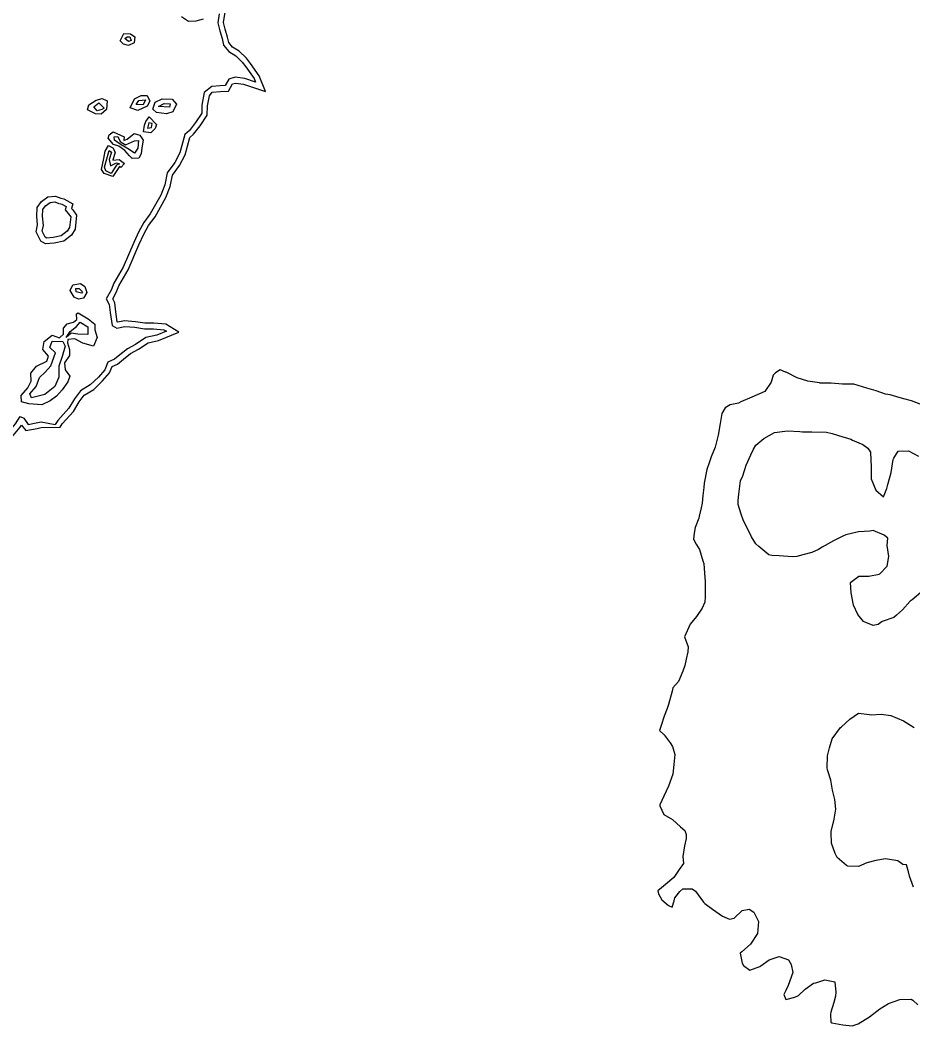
# Model space of a CAD drawing. Extents: x 2160437 to 2172832, y 205694 to 212444.
# Drawn here: x 2165967 to 2166438, y 208346 to 208877 of the extents above; entities that cross this region are included whole.
import ezdxf

# ---------------------------------------------------------------- set-up
doc = ezdxf.new("R2010")
doc.units = 0
doc.layers.add('RD_EX_H2O', color=7, linetype='Continuous')
doc.layers.add('RD_EX_VEG_ShrubLine', color=7, linetype='Continuous')

msp = doc.modelspace()

# ---------------------------------------------------------------- linework, layer by layer
at = {"layer": 'RD_EX_H2O'}
for points in [[(2166071.69, 208880.7), (2166070.99, 208875.94), (2166072.09, 208871.78), (2166073.29, 208867.64), (2166074.06, 208864.22), (2166076.81, 208860.85), (2166080.49, 208858.56), (2166083.9, 208855.25), (2166085.78, 208852.7), (2166090.15, 208846.52), (2166090.94, 208844.61), (2166085.36, 208846.49), (2166080.23, 208847.18), (2166076.76, 208846.22), (2166074.93, 208842.81), (2166072.34, 208842.74), (2166067.81, 208842.41), (2166063.89, 208839.1), (2166062.61, 208832.4), (2166062.51, 208828.18), (2166059.31, 208823.26), (2166056.02, 208819.16), (2166053.64, 208816.95), (2166050.92, 208807.3), (2166048.28, 208802.18), (2166044.31, 208796.76), (2166043.07, 208790.35), (2166040.88, 208784.94), (2166035.35, 208775.15), (2166031.96, 208770.49), (2166029.33, 208765.78), (2166026.61, 208760.01), (2166021, 208746.89), (2166016.06, 208738.45), (2166014.7, 208734.77), (2166012.14, 208730.21), (2166013.72, 208727.13), (2166014.26, 208722.92), (2166015.21, 208716.09), (2166017.78, 208714.73), (2166022, 208715.62), (2166027.22, 208715.16), (2166032.24, 208714.28), (2166037.08, 208714.36), (2166042.6, 208713.88), (2166043.87, 208713.1), (2166038.86, 208711.06), (2166033.06, 208709.77), (2166027.65, 208706.17), (2166023.36, 208703.77), (2166019.29, 208700.68), (2166016.55, 208698.34), (2166012.98, 208696.8), (2166011.3, 208692.74), (2166007.99, 208688.92), (2166003.73, 208684.8), (2165998.5, 208681.66), (2165995.36, 208677.43), (2165992.42, 208672.44), (2165986.5, 208666.04), (2165985.25, 208663.91)], [(2166051.9, 208879.31), (2166055.59, 208876.75), (2166059.53, 208877.04), (2166063.55, 208878.09)], [(2165948.65, 208637.47), (2165951.08, 208641.01), (2165951.16, 208645.72), (2165948.98, 208651.27), (2165948.71, 208655.48), (2165950.3, 208659.27), (2165952.52, 208661.81), (2165956.5, 208659.3), (2165960.78, 208660.01), (2165964.31, 208664.25), (2165966.69, 208668.05), (2165968.56, 208667.14), (2165970.9, 208663.93), (2165975.06, 208664.76), (2165977.81, 208665.26), (2165985.25, 208663.91)]]:
    msp.add_lwpolyline(points, dxfattribs=at)
for points in [[(2166019.51, 208866.42), (2166021.42, 208870.25), (2166024.95, 208870.22), (2166027.27, 208868.57), (2166026.88, 208865.44), (2166023.85, 208863.92), (2166021.3, 208864.65)], [(2166030.51, 208837.61), (2166033.65, 208837.64), (2166035.09, 208834.59), (2166033.68, 208831.86), (2166028.87, 208829.58), (2166024.76, 208831.13), (2166026.97, 208835.9)], [(2166012.63, 208834.85), (2166012.35, 208830.23), (2166009.46, 208827.69), (2166006.39, 208827.81), (2166002.18, 208830.07), (2166002.91, 208832.62), (2166006.73, 208835.11), (2166009.98, 208835.92)], [(2166037.94, 208833.97), (2166041.73, 208835.86), (2166046.85, 208835.6), (2166049.3, 208833.05), (2166047.33, 208828.95), (2166043.87, 208827.93), (2166038.74, 208828.68), (2166036.71, 208830.31)], [(2166034.72, 208826.28), (2166038.66, 208822.23), (2166037.98, 208820.19), (2166035.6, 208817.84), (2166031.85, 208818.45), (2166032.29, 208821.97), (2166032.98, 208823.89)], [(2166015.82, 208818.34), (2166021.61, 208815.73), (2166021.42, 208813.83), (2166023.11, 208814.51), (2166026.91, 208817.49), (2166029.84, 208816.65), (2166031.69, 208813.95), (2166030.89, 208809.92), (2166030.53, 208806.84), (2166029.33, 208804.44), (2166025.73, 208804.32), (2166024.4, 208805.64), (2166022, 208808.46), (2166018.69, 208810.85), (2166015.99, 208811.77), (2166013.16, 208815.09), (2166013.73, 208816.76)], [(2166013.29, 208811.12), (2166015.64, 208809.95), (2166016.84, 208807.66), (2166015.66, 208803.45), (2166019.03, 208803.73), (2166021.69, 208801.75), (2166019.79, 208799.55), (2166019.08, 208800.1), (2166017.43, 208797.37), (2166015.65, 208794.74), (2166011.12, 208796.42), (2166009.61, 208798.54), (2166010.82, 208804.31), (2166011.52, 208808.26)], [(2165988.13, 208783.41), (2165989.76, 208783.03), (2165994.43, 208780.33), (2165993.79, 208777.97), (2165994.46, 208777.19), (2165996.47, 208774.31), (2165995.68, 208766.97), (2165993.85, 208763.83), (2165989.66, 208760.67), (2165984.59, 208759.53), (2165980.01, 208759.25), (2165977.53, 208760.67), (2165975.14, 208765.65), (2165975.91, 208769.21), (2165975.55, 208773.88), (2165975.75, 208778.47), (2165977.98, 208781.55), (2165981.36, 208783.99), (2165985.31, 208784.5)], [(2165995.25, 208731.06), (2165993.05, 208734.57), (2165994.5, 208737.52), (2165998.51, 208738.3), (2166000.83, 208736.65), (2166001.87, 208733.48), (2166000.05, 208730.52), (2165997.52, 208729.97)], [(2165997.28, 208722.75), (2166002.57, 208719.71), (2166006.07, 208716.81), (2166006.05, 208713.82), (2166007.36, 208709.8), (2166005.34, 208705.18), (2165999.83, 208706.82), (2165995.5, 208709.08), (2165991.84, 208708.68), (2165991.76, 208706.91), (2165992.69, 208703.5), (2165992.79, 208700.26), (2165990.08, 208696.5), (2165990.42, 208692.74), (2165992.89, 208689.41), (2165991.86, 208686.45), (2165988.87, 208682.08), (2165985.82, 208678.77), (2165982.46, 208676.38), (2165978.13, 208674.25), (2165971.25, 208674.7), (2165967.33, 208675.75), (2165967.21, 208679.22), (2165970.71, 208683.24), (2165972.42, 208686.79), (2165972.4, 208691), (2165975.27, 208694.7), (2165980.8, 208697.38), (2165981.67, 208699.99), (2165978.62, 208703.47), (2165979.28, 208707.61), (2165983.56, 208710.97), (2165987.39, 208709.61), (2165989.54, 208711.58), (2165989.58, 208714.75), (2165991.52, 208717.05), (2165994.88, 208717.83), (2165996.61, 208719.27), (2165996.37, 208722.2)]]:
    msp.add_lwpolyline(points, close=True, dxfattribs=at)
at = {"layer": 'RD_EX_VEG_ShrubLine'}
for points in [[(2165962.38, 208657.24), (2165966.75, 208662.49), (2165967.44, 208663.58), (2165969.6, 208660.61), (2165975.62, 208661.81), (2165977.81, 208662.21), (2165987.83, 208662.38), (2165988.92, 208664.23), (2165994.85, 208670.64), (2165997.86, 208675.77), (2166000.55, 208679.4), (2166005.57, 208682.41), (2166010.17, 208686.85), (2166013.89, 208691.15), (2166015.28, 208694.52), (2166018.16, 208695.76), (2166021.17, 208698.34), (2166025, 208701.26), (2166029.21, 208703.6), (2166034.25, 208706.96), (2166039.76, 208708.18), (2166050.47, 208712.55), (2166043.56, 208716.81), (2166037.18, 208717.36), (2166032.47, 208717.29), (2166027.62, 208718.14), (2166021.81, 208718.65), (2166018.22, 208717.89), (2166017.97, 208718.02), (2166017.23, 208723.32), (2166016.63, 208728.03), (2166015.54, 208730.15), (2166017.43, 208733.5), (2166018.78, 208737.16), (2166023.68, 208745.53), (2166029.35, 208758.78), (2166032, 208764.41), (2166034.49, 208768.87), (2166037.88, 208773.52), (2166043.58, 208783.64), (2166045.96, 208789.5), (2166047.13, 208795.53), (2166050.84, 208800.6), (2166053.72, 208806.2), (2166056.3, 208815.32), (2166058.22, 208817.11), (2166061.74, 208821.5), (2166065.49, 208827.26), (2166065.61, 208832.08), (2166066.64, 208837.49), (2166068.03, 208839.42), (2166068.03, 208839.42), (2166072.49, 208839.74), (2166076.75, 208839.85), (2166078.8, 208843.67), (2166080.44, 208844.12), (2166084.67, 208843.55), (2166096.22, 208839.66), (2166092.79, 208847.98), (2166088.21, 208854.45), (2166086.17, 208857.23), (2166082.35, 208860.94), (2166078.82, 208863.14), (2166076.83, 208865.57), (2166076.19, 208868.39), (2166074.98, 208872.58), (2166074.05, 208876.11), (2166074.86, 208881.64)], [(2165987.46, 208780.48), (2165988.65, 208780.21), (2165990.93, 208778.89), (2165990.48, 208777.23), (2165992.08, 208775.35), (2165993.36, 208773.51), (2165992.77, 208767.93), (2165991.56, 208765.86), (2165988.37, 208763.46), (2165984.16, 208762.51), (2165980.72, 208762.3), (2165979.83, 208762.81), (2165978.29, 208766.02), (2165978.93, 208769), (2165978.55, 208773.92), (2165978.71, 208777.44), (2165980.13, 208779.4), (2165982.5, 208781.11), (2165984.94, 208781.42), (2165987.05, 208780.61)], [(2166445, 208673.38), (2166437.28, 208676.26), (2166433.12, 208677.41), (2166431.18, 208677.92), (2166425.97, 208679.43), (2166423.41, 208679.86), (2166418.63, 208681.54), (2166413.62, 208682.95), (2166413.62, 208682.95), (2166406.77, 208685.08), (2166400.78, 208685.13), (2166400.78, 208685.13), (2166394.88, 208685.63), (2166389.04, 208685.73), (2166388.6, 208685.81), (2166382.43, 208686.79), (2166376.92, 208688.43), (2166371.06, 208691.43), (2166370.61, 208691.51), (2166367.82, 208692.77), (2166365.38, 208691.1), (2166364.21, 208689.83), (2166363.08, 208686.25), (2166359.79, 208681.36), (2166359.79, 208681.36), (2166352.91, 208678.34), (2166347.07, 208675.8), (2166345.83, 208675.16), (2166341.45, 208674.25), (2166338.82, 208672.67), (2166337.08, 208669.61), (2166336.16, 208664.37), (2166335.08, 208658.25), (2166335.08, 208658.25), (2166333.63, 208651.81), (2166331.48, 208646.77), (2166330.43, 208643.64), (2166329.15, 208640.01), (2166327.83, 208632.8), (2166327.57, 208630.63), (2166327.11, 208626.39), (2166326.73, 208622.36), (2166326.09, 208619.88), (2166325.19, 208615.48), (2166324.94, 208614.39), (2166323.08, 208609.46), (2166322.47, 208606.49), (2166322.11, 208603.29), (2166323.58, 208600.7), (2166325.27, 208597.78), (2166327.08, 208591.92), (2166327.58, 208590.37), (2166327.98, 208585.39), (2166328.26, 208580.93), (2166328.26, 208579.61), (2166328.34, 208572.85), (2166328.06, 208570.09), (2166326.76, 208566.95), (2166323.66, 208562.46), (2166323.66, 208562.46), (2166320.39, 208558.4), (2166320.39, 208558.4), (2166317.42, 208551.81), (2166319.35, 208546.49), (2166319.07, 208543.74), (2166318.34, 208539.98), (2166317.55, 208536.61), (2166316.54, 208533.58), (2166314.21, 208528.14), (2166314.21, 208528.14), (2166311.26, 208524.79), (2166310.84, 208523.05), (2166308.97, 208515.97), (2166308.17, 208513.92), (2166306.67, 208509.79), (2166305.1, 208504.97), (2166305.1, 208504.97), (2166304.27, 208502.34), (2166306.57, 208499.98), (2166306.57, 208499.98), (2166309.83, 208495.75), (2166311.04, 208493.89), (2166312.24, 208489.62), (2166311.77, 208484.3), (2166311.14, 208479.18), (2166311.14, 208479.18), (2166308.94, 208472.96), (2166306.51, 208467.56), (2166306.51, 208467.56), (2166304.44, 208462.97), (2166304.36, 208462.52), (2166306.51, 208457.95), (2166310.98, 208455.34), (2166310.98, 208455.34), (2166315.21, 208451.39), (2166317.49, 208449.52), (2166318.31, 208447.35), (2166318.2, 208445.24), (2166317.43, 208441.38), (2166316.43, 208435.7), (2166316.82, 208432.04), (2166314.65, 208428.81), (2166311.68, 208424.62), (2166307.27, 208420.96), (2166305.28, 208419.21), (2166303.34, 208417.57), (2166303.69, 208415.96), (2166305.39, 208412.79), (2166308.89, 208409.9), (2166310.89, 208409), (2166311.89, 208412.27), (2166312.36, 208413.86), (2166314.83, 208417.2), (2166316.53, 208418.59), (2166321.39, 208418.69), (2166323.2, 208417.39), (2166327.36, 208411.67), (2166328.12, 208410.97), (2166332.12, 208407.84), (2166332.12, 208407.84), (2166337.46, 208404.24), (2166341.06, 208402.62), (2166343.59, 208403.16), (2166347.79, 208407.16), (2166347.79, 208407.16), (2166351.49, 208407.89), (2166353.95, 208406.42), (2166356.51, 208401.43), (2166356.51, 208401.43), (2166355.83, 208395.12), (2166352.29, 208389.39), (2166352.29, 208389.39), (2166347.64, 208385.48), (2166346.79, 208384.66), (2166347.79, 208379.4), (2166348.47, 208378.25), (2166351.86, 208375.64), (2166351.86, 208375.64), (2166357.08, 208377.62), (2166357.6, 208377.98), (2166362.14, 208381.11), (2166367.31, 208382.99), (2166367.31, 208382.99), (2166372.23, 208381.13), (2166373.76, 208378.64), (2166374.52, 208374.45), (2166372.19, 208367.69), (2166370.88, 208365.03), (2166369.89, 208362.84), (2166370.87, 208360.23), (2166375.63, 208361.45), (2166377.5, 208362.41), (2166381.05, 208365.74), (2166385.53, 208368.77), (2166386.7, 208368.96), (2166391.49, 208370.53), (2166396.68, 208369.51), (2166396.68, 208369.51), (2166397.35, 208364.05), (2166397.04, 208362.02), (2166396.24, 208358.66), (2166394.64, 208353.49), (2166394.39, 208352.4), (2166394.6, 208348.34), (2166395.11, 208347.87), (2166401.03, 208346.89), (2166405.81, 208346.29), (2166409.1, 208347.46), (2166415.04, 208351.03), (2166420.45, 208355.32), (2166425.09, 208358.16), (2166425.09, 208358.16), (2166431.09, 208360.26), (2166431.09, 208360.26), (2166437.02, 208360.35), (2166437.87, 208359.85), (2166440.52, 208357.46)], [(2166442.11, 208575.19), (2166437.6, 208571.33), (2166436.56, 208570.6), (2166436.56, 208570.6), (2166432.53, 208565.93), (2166429.35, 208563.15), (2166427.84, 208561.92), (2166421.69, 208559.75), (2166419.55, 208558.2), (2166417.02, 208557.65), (2166412.18, 208559.71), (2166411.88, 208559.85), (2166408.89, 208563.6), (2166406.53, 208568.51), (2166405.39, 208575.03), (2166405.07, 208580.46), (2166405.11, 208580.56), (2166409.35, 208583.82), (2166411.95, 208583.73), (2166414.6, 208583.74), (2166420.1, 208584.75), (2166420.43, 208584.96), (2166424.14, 208588.93), (2166424.33, 208589.09), (2166425.3, 208594.18), (2166424.43, 208599.98), (2166424.76, 208603.91), (2166422.79, 208605.4), (2166417.05, 208607.87), (2166415.25, 208607.6), (2166409.18, 208607.21), (2166402.58, 208605.61), (2166400.9, 208604.81), (2166395.99, 208602.46), (2166390.04, 208599.13), (2166388.03, 208597.87), (2166384.67, 208596.26), (2166379.77, 208594.98), (2166376.76, 208594.18), (2166374.37, 208593.93), (2166367.28, 208594.48), (2166363.5, 208594.62), (2166361.97, 208594.95), (2166356.54, 208599.44), (2166355.01, 208600.85), (2166352.8, 208604.48), (2166349.81, 208610.64), (2166348.59, 208612.99), (2166347.31, 208616.57), (2166345.64, 208621.65), (2166345.7, 208623.66), (2166346.05, 208627.11), (2166346.9, 208634.06), (2166348.11, 208636.76), (2166349.9, 208642.32), (2166352.47, 208647.77), (2166353.82, 208650.77), (2166354.96, 208653.02), (2166359.24, 208656.38), (2166364.89, 208659.6), (2166364.89, 208659.6), (2166371.82, 208660.57), (2166378.25, 208660.19), (2166379.69, 208659.9), (2166384.68, 208660.06), (2166392.35, 208659.73), (2166395.31, 208659.11), (2166398.69, 208658.07), (2166405.1, 208656.03), (2166406.1, 208655.58), (2166411.54, 208653.25), (2166414.17, 208651.34), (2166415.48, 208649.19), (2166415.89, 208641.31), (2166415.95, 208639.84), (2166415.9, 208635.18), (2166418.35, 208629.15), (2166418.35, 208629.15), (2166422.41, 208625.64), (2166424.25, 208629.98), (2166424.75, 208632.16), (2166426.55, 208638.56), (2166427.6, 208645.42), (2166427.81, 208646.16), (2166430.16, 208649.78), (2166435.61, 208649.86), (2166435.61, 208649.86), (2166440.96, 208647.08)], [(2166438.35, 208419.6), (2166436.15, 208425.39), (2166435.62, 208427.68), (2166434.59, 208431.26), (2166432.57, 208431.57), (2166429.94, 208433.48), (2166423.43, 208434.49), (2166423.43, 208434.49), (2166418.36, 208433.65), (2166413.56, 208432.32), (2166409.27, 208430.53), (2166403.58, 208430.69), (2166402.83, 208430.91), (2166398.05, 208435.23), (2166396.83, 208437.33), (2166394.95, 208442.75), (2166394.72, 208448.38), (2166394.74, 208448.97), (2166396.35, 208455.46), (2166397.26, 208460.69), (2166397.26, 208460.69), (2166396.71, 208465.87), (2166395.43, 208470.77), (2166395.43, 208470.77), (2166394.58, 208476.08), (2166392.84, 208481.55), (2166392.7, 208482.57), (2166392.89, 208488.86), (2166393.99, 208493.17), (2166395.37, 208497.84), (2166399.73, 208503.8), (2166400.3, 208504.26), (2166404.61, 208508.21), (2166409.28, 208511.39), (2166415, 208510.74), (2166416.13, 208510.59), (2166421.22, 208510.94), (2166426.25, 208510.12), (2166426.25, 208510.12), (2166433.04, 208507.3), (2166438.57, 208503.85)]]:
    msp.add_lwpolyline(points, dxfattribs=at)
for points in [[(2166021.91, 208867.67), (2166023.16, 208868.6), (2166024.65, 208868.6), (2166025.27, 208866.66), (2166023.87, 208866.12)], [(2166005.52, 208831.67), (2166008.29, 208833.75), (2166010.98, 208830.87), (2166009.85, 208830.22), (2166007.37, 208829.5)], [(2166027.99, 208832.85), (2166029.4, 208834.88), (2166032.77, 208835.35), (2166031.59, 208832.73)], [(2166039.77, 208831.7), (2166042.68, 208833.38), (2166045.88, 208833.1), (2166045.47, 208831.46)], [(2166033.85, 208820.41), (2166036, 208820.76), (2166036.4, 208822.75), (2166034.55, 208823.08)], [(2166016.33, 208815.83), (2166018.23, 208815.97), (2166019.49, 208813.24), (2166022.34, 208811.46), (2166027, 208813.68), (2166029.09, 208813.9), (2166028.85, 208809.69), (2166027.06, 208807.17), (2166024.27, 208809.09), (2166020.03, 208811.5), (2166016.54, 208814.07)], [(2166013.71, 208808.53), (2166014.97, 208807.63), (2166013.7, 208803.71), (2166014.38, 208800.42), (2166017.63, 208802.11), (2166019.21, 208801.56), (2166017.55, 208800.82), (2166016.46, 208799.15), (2166014.74, 208796.43), (2166011.9, 208797.88), (2166011.28, 208799.82)], [(2165996.17, 208733.82), (2165996.03, 208735.71), (2165997.86, 208735.72), (2165999.56, 208733.95), (2165999.05, 208733.19)], [(2165996.43, 208715.58), (2165998.31, 208717.89), (2166002.48, 208715.35), (2166002.37, 208711.41), (2165997.14, 208711.61), (2165993.66, 208712.01), (2165991.04, 208709.87), (2165993.08, 208712.93)], [(2165989.23, 208707.69), (2165990.41, 208705.16), (2165988.94, 208699.67), (2165987.04, 208694.71), (2165987.07, 208688.88), (2165985.03, 208683.98), (2165979.77, 208679.7), (2165972.66, 208677.92), (2165971.82, 208680.12), (2165975.2, 208683.92), (2165976.97, 208688.61), (2165979.91, 208691.44), (2165982.9, 208694.75), (2165985.33, 208701.63), (2165982.44, 208704.43), (2165983.66, 208707.87)]]:
    msp.add_lwpolyline(points, close=True, dxfattribs=at)

doc.saveas('drawing.dxf')
